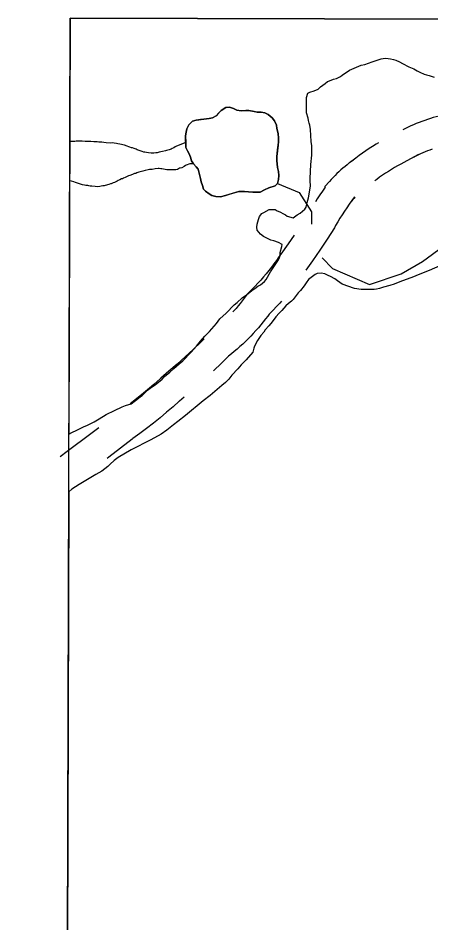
# Model space of a CAD drawing. Extents: x 3172231 to 3210228, y 940198 to 965780.
# Drawn here: x 3176487 to 3176906, y 963002 to 963919 of the extents above; entities that cross this region are included whole.
import ezdxf

# ---------------------------------------------------------------- set-up
doc = ezdxf.new("R2010")
doc.units = 0
for name, color, linetype in [('V-GRID-FRAM', 7, 'Continuous'), ('V-ROAD-CNTR', 7, 'Continuous'), ('V-SITE-VEGE', 7, 'Continuous'), ('V-TOPO-SHOR', 7, 'Continuous')]:
    doc.layers.add(name, color=color, linetype=linetype)

msp = doc.modelspace()

# ---------------------------------------------------------------- linework, layer by layer
at = {"layer": 'V-GRID-FRAM'}
msp.add_lwpolyline([(3176539.592, 963919.479), (3207827.662, 963842.116), (3207790.623, 945652.442), (3176486.679, 945729.845), (3176539.592, 963919.479)], dxfattribs=at)
at = {"layer": 'V-ROAD-CNTR'}
for points in [[(3176925.915, 963822.649), (3176923.048, 963822.11), (3176920.063, 963821.494), (3176917.083, 963820.825), (3176914.124, 963820.104), (3176911.183, 963819.335), (3176908.245, 963818.512), (3176905.323, 963817.637), (3176902.423, 963816.713), (3176899.535, 963815.738), (3176896.662, 963814.711), (3176893.815, 963813.637), (3176890.982, 963812.512), (3176888.175, 963811.339), (3176885.383, 963810.118), (3176882.608, 963808.843), (3176879.867, 963807.525), (3176877.387, 963806.28)], [(3176852.452, 963792.93), (3176850.124, 963791.536), (3176846.617, 963789.353), (3176843.147, 963787.109), (3176839.715, 963784.804), (3176836.32, 963782.437), (3176832.973, 963780.012), (3176829.706, 963777.561), (3176823.133, 963772.512), (3176823.133, 963772.854), (3176827.298, 963775.819), (3176825.087, 963774.183), (3176822.906, 963772.512), (3176820.753, 963770.799), (3176818.639, 963769.058), (3176816.545, 963767.273), (3176814.486, 963765.451), (3176812.462, 963763.598), (3176810.468, 963761.709), (3176808.506, 963759.784), (3176806.579, 963757.825), (3176804.691, 963755.837), (3176802.857, 963753.841), (3176798.239, 963748.68), (3176798.239, 963747.798), (3176798.365, 963747.972), (3176795.646, 963744.069), (3176792.992, 963740.122), (3176790.401, 963736.123), (3176788.517, 963733.104)], [(3176907.01, 963786.551), (3176904.647, 963785.659), (3176902.302, 963784.728), (3176899.969, 963783.753), (3176897.657, 963782.742), (3176895.37, 963781.691), (3176888.604, 963778.292), (3176893.37, 963781.028), (3176881.556, 963774.655), (3176878.34, 963773.022), (3176875.147, 963771.33), (3176871.984, 963769.585), (3176868.857, 963767.786), (3176865.758, 963765.93), (3176862.691, 963764.021), (3176859.657, 963762.059), (3176856.657, 963760.044), (3176853.7, 963757.983), (3176850.775, 963755.864), (3176848.902, 963754.459)], [(3176828.607, 963737.438), (3176828.149, 963736.973), (3176826.613, 963735.357), (3176825.083, 963733.691), (3176828.239, 963737.218), (3176828.239, 963738.1), (3176822.837, 963730.618), (3176820.404, 963727.123), (3176818.028, 963723.592), (3176815.717, 963720.025), (3176813.463, 963716.412), (3176811.269, 963712.766), (3176809.125, 963709.06), (3176807.824, 963706.744), (3176800.43, 963695.262), (3176793.035, 963684.178), (3176785.461, 963673.217), (3176778.782, 963663.875)], [(3176767.065, 963699.367), (3176760.917, 963690.469), (3176753.423, 963679.988), (3176751.486, 963677.337), (3176748.893, 963673.624), (3176746.406, 963670.196), (3176743.859, 963666.809), (3176741.251, 963663.467), (3176738.584, 963660.169), (3176735.861, 963656.917), (3176733.085, 963653.718), (3176730.25, 963650.565), (3176727.361, 963647.46), (3176724.422, 963644.411), (3176721.403, 963641.389), (3176719.043, 963639.086), (3176716.285, 963635.35), (3176714.278, 963632.729), (3176712.226, 963630.144), (3176710.13, 963627.597), (3176707.987, 963625.084), (3176705.805, 963622.611), (3176704.706, 963621.41)], [(3176754.212, 963632.346), (3176752.386, 963630.315), (3176749.143, 963626.83), (3176745.836, 963623.399), (3176742.493, 963620.051), (3176741.735, 963619.312), (3176740.263, 963617.318), (3176737.936, 963614.281), (3176735.56, 963611.288), (3176733.13, 963608.333), (3176730.649, 963605.424), (3176728.117, 963602.555), (3176725.535, 963599.735), (3176722.906, 963596.957), (3176720.229, 963594.232), (3176717.507, 963591.548), (3176714.731, 963588.91), (3176711.916, 963586.326), (3176709.055, 963583.792), (3176706.154, 963581.306), (3176703.201, 963578.866), (3176700.258, 963576.523), (3176700.596, 963576.788), (3176693.214, 963569.413), (3176685.072, 963561.56)], [(3176675.511, 963594.133), (3176672.198, 963590.823), (3176664.32, 963583.225), (3176656.309, 963575.762), (3176648.169, 963568.443), (3176639.905, 963561.265), (3176631.476, 963554.202), (3176630.815, 963553.659), (3176624.365, 963547.91), (3176618.147, 963542.556), (3176611.837, 963537.308), (3176605.443, 963532.168), (3176600.37, 963528.233)], [(3176655.214, 963534.952), (3176650.624, 963531.106), (3176650.317, 963530.855), (3176644.135, 963525.344), (3176637.529, 963519.656), (3176630.829, 963514.082), (3176624.035, 963508.622), (3176617.147, 963503.278), (3176610.17, 963498.055), (3176603.148, 963492.979), (3176602.438, 963492.477), (3176578.831, 963474.034), (3176577.029, 963472.676)], [(3176568.519, 963504.048), (3176560.567, 963497.836), (3176536.634, 963479.801), (3176529.374, 963474.461)]]:
    msp.add_lwpolyline(points, dxfattribs=at)
at = {"layer": 'V-SITE-VEGE'}
for p, q in [((3176539.592, 963919.479), (3176538.365, 963497.518)), ((3177029.324, 963918.268), (3176539.592, 963919.479)), ((3176838.749, 963872.35), (3176846.058, 963875.118)), ((3176846.058, 963875.118), (3176855.424, 963878.121)), ((3176855.424, 963878.121), (3176859.309, 963878.819)), ((3176859.309, 963878.819), (3176862.283, 963878.373)), ((3176862.283, 963878.373), (3176864.8, 963878.152)), ((3176864.8, 963878.152), (3176868.003, 963877.478)), ((3176868.003, 963877.478), (3176870.063, 963876.798)), ((3176870.063, 963876.798), (3176873.956, 963874.983)), ((3176873.956, 963874.983), (3176876.934, 963873.39)), ((3176815.689, 963861.526), (3176823.217, 963866.812)), ((3176823.217, 963866.812), (3176835.091, 963871.651)), ((3176835.091, 963871.651), (3176838.749, 963872.35)), ((3176876.934, 963873.39), (3176883.578, 963870.211)), ((3176883.578, 963870.211), (3176888.616, 963867.94)), ((3176888.616, 963867.94), (3176891.823, 963865.892)), ((3176891.823, 963865.892), (3176894.571, 963864.76)), ((3176802.903, 963855.994), (3176806.784, 963857.381)), ((3176806.784, 963857.381), (3176809.983, 963858.304)), ((3176809.983, 963858.304), (3176814.091, 963860.148)), ((3176814.091, 963860.148), (3176815.689, 963861.526)), ((3176894.571, 963864.76), (3176898.926, 963862.716)), ((3176898.926, 963862.716), (3176901.44, 963862.038)), ((3176901.44, 963862.038), (3176903.959, 963861.131)), ((3176903.959, 963861.131), (3176909.225, 963859.548)), ((3176787.385, 963845.654), (3176791.266, 963847.495)), ((3176791.266, 963847.495), (3176793.773, 963849.791)), ((3176793.773, 963849.791), (3176798.34, 963853.006)), ((3176798.34, 963853.006), (3176800.847, 963855.073)), ((3176800.847, 963855.073), (3176802.903, 963855.994)), ((3176779.412, 963836.252), (3176779.632, 963838.996)), ((3176779.632, 963838.996), (3176780.989, 963843.346)), ((3176780.989, 963843.346), (3176782.816, 963844.265)), ((3176782.816, 963844.265), (3176787.385, 963845.654)), ((3176692.895, 963825.633), (3176697.474, 963828.805)), ((3176697.474, 963828.805), (3176701.347, 963829.104)), ((3176701.347, 963829.104), (3176705.51, 963827.683)), ((3176779.453, 963823.445), (3176779.412, 963836.252)), ((3176684.162, 963818.432), (3176687.887, 963820.453)), ((3176687.887, 963820.453), (3176692.895, 963825.633)), ((3176705.51, 963827.683), (3176708.672, 963826.114)), ((3176708.672, 963826.114), (3176713.123, 963825.266)), ((3176713.123, 963825.266), (3176717.999, 963825.713)), ((3176717.999, 963825.713), (3176721.012, 963825.868)), ((3176721.012, 963825.868), (3176726.324, 963824.592)), ((3176726.324, 963824.592), (3176729.339, 963824.17)), ((3176729.339, 963824.17), (3176733.357, 963824.041)), ((3176733.357, 963824.041), (3176737.232, 963823.478)), ((3176737.232, 963823.478), (3176740.535, 963821.768)), ((3176740.535, 963821.768), (3176744.564, 963818.338)), ((3176781.303, 963817.963), (3176779.453, 963823.445)), ((3176658.087, 963807.301), (3176660.084, 963811.325)), ((3176660.084, 963811.325), (3176663.803, 963814.78)), ((3176663.803, 963814.78), (3176667.385, 963816.083)), ((3176667.385, 963816.083), (3176675.274, 963816.826)), ((3176675.274, 963816.826), (3176680.576, 963817.559)), ((3176680.576, 963817.559), (3176684.162, 963818.432)), ((3176744.564, 963818.338), (3176747.013, 963815.333)), ((3176747.013, 963815.333), (3176749.036, 963810.75)), ((3176749.036, 963810.75), (3176749.477, 963807.594)), ((3176781.538, 963815.448), (3176781.303, 963817.963)), ((3176782.233, 963812.935), (3176781.538, 963815.448)), ((3176782.927, 963810.879), (3176782.233, 963812.935)), ((3176783.625, 963806.537), (3176782.927, 963810.879)), ((3176656.532, 963799.979), (3176657.239, 963803.713)), ((3176657.239, 963803.713), (3176658.087, 963807.301)), ((3176749.477, 963807.594), (3176750.64, 963802.433)), ((3176750.64, 963802.433), (3176751.087, 963797.7)), ((3176784.354, 963794.419), (3176783.625, 963806.537)), ((3176657.143, 963788.361), (3176656.532, 963799.979)), ((3176750.955, 963794.112), (3176750.679, 963790.524)), ((3176751.087, 963797.7), (3176750.955, 963794.112)), ((3176785.053, 963789.848), (3176784.354, 963794.419)), ((3176658.732, 963784.925), (3176657.143, 963788.361)), ((3176660.319, 963781.914), (3176658.732, 963784.925)), ((3176750.679, 963790.524), (3176749.28, 963779.043)), ((3176785.083, 963780.472), (3176785.053, 963789.848)), ((3176661.622, 963778.475), (3176660.319, 963781.914)), ((3176662.64, 963774.607), (3176661.622, 963778.475)), ((3176664.87, 963771.787), (3176662.64, 963774.607)), ((3176749.28, 963779.043), (3176749.295, 963774.881)), ((3176749.295, 963774.881), (3176750.034, 963767.998)), ((3176783.973, 963770.865), (3176785.083, 963780.472)), ((3176667.393, 963768.596), (3176664.87, 963771.787)), ((3176669.408, 963766.306), (3176667.393, 963768.596)), ((3176671.004, 963761.002), (3176669.408, 963766.306)), ((3176750.034, 963767.998), (3176751.05, 963763.984)), ((3176783.105, 963756.685), (3176783.973, 963770.865)), ((3176672.021, 963756.701), (3176671.004, 963761.002)), ((3176672.605, 963753.26), (3176672.021, 963756.701)), ((3176751.076, 963755.804), (3176749.942, 963751.786)), ((3176751.05, 963763.984), (3176751.351, 963759.681)), ((3176751.351, 963759.681), (3176751.076, 963755.804)), ((3176783.111, 963754.624), (3176783.105, 963756.685)), ((3176673.91, 963749.674), (3176672.605, 963753.26)), ((3176675.069, 963746.094), (3176673.91, 963749.674)), ((3176741.348, 963747.166), (3176736.906, 963745.144)), ((3176747.654, 963749.338), (3176741.348, 963747.166)), ((3176749.942, 963751.786), (3176747.654, 963749.338)), ((3176781.569, 963737.239), (3176783.588, 963748.91)), ((3176783.588, 963748.91), (3176783.111, 963754.624)), ((3176677.084, 963743.805), (3176675.069, 963746.094)), ((3176680.535, 963741.089), (3176677.084, 963743.805)), ((3176683.408, 963739.377), (3176680.535, 963741.089)), ((3176687.574, 963738.529), (3176683.408, 963739.377)), ((3176692.311, 963738.115), (3176687.574, 963738.529)), ((3176697.327, 963739.709), (3176692.311, 963738.115)), ((3176710.8, 963743.481), (3176697.327, 963739.709)), ((3176716.539, 963743.643), (3176710.8, 963743.481)), ((3176725.149, 963742.955), (3176716.539, 963743.643)), ((3176728.593, 963742.822), (3176725.149, 963742.955)), ((3176732.466, 963742.977), (3176728.593, 963742.822)), ((3176736.906, 963745.144), (3176732.466, 963742.977)), ((3176780.211, 963732.434), (3176781.569, 963737.239)), ((3176777.719, 963725.565), (3176779.085, 963727.857)), ((3176779.085, 963727.857), (3176780.211, 963732.434)), ((3176731.778, 963718.326), (3176734.055, 963721.305)), ((3176734.055, 963721.305), (3176736.11, 963722.454)), ((3176736.11, 963722.454), (3176741.592, 963725.217)), ((3176741.592, 963725.217), (3176745.018, 963725.459)), ((3176745.018, 963725.459), (3176747.765, 963725.238)), ((3176747.765, 963725.238), (3176749.598, 963724.101)), ((3176749.598, 963724.101), (3176752.573, 963722.966)), ((3176752.573, 963722.966), (3176756.01, 963720.92)), ((3176756.01, 963720.92), (3176758.302, 963719.784)), ((3176758.302, 963719.784), (3176759.905, 963718.418)), ((3176765.857, 963716.837), (3176769.963, 963719.823)), ((3176769.963, 963719.823), (3176772.93, 963721.662)), ((3176772.93, 963721.662), (3176777.719, 963725.565)), ((3176729.071, 963707.338), (3176729.517, 963710.541)), ((3176729.517, 963710.541), (3176730.647, 963715.348)), ((3176730.647, 963715.348), (3176731.778, 963718.326)), ((3176759.905, 963718.418), (3176765.857, 963716.837)), ((3176729.31, 963704.366), (3176729.071, 963707.338)), ((3176732.753, 963700.264), (3176729.31, 963704.366)), ((3176735.735, 963697.987), (3176732.753, 963700.264)), ((3176737.795, 963697.078), (3176735.735, 963697.987)), ((3176741.234, 963695.259), (3176737.795, 963697.078)), ((3176743.292, 963694.352), (3176741.234, 963695.259)), ((3176746.497, 963693.447), (3176743.292, 963694.352)), ((3176751.074, 963691.861), (3176746.497, 963693.447)), ((3176754.97, 963689.817), (3176751.074, 963691.861)), ((3176752.938, 963681.806), (3176754.519, 963687.757)), ((3176754.519, 963687.757), (3176754.97, 963689.817)), ((3176742.942, 963662.106), (3176750.45, 963673.337)), ((3176750.45, 963673.337), (3176751.816, 963675.629)), ((3176751.816, 963675.629), (3176752.721, 963678.605)), ((3176752.721, 963678.605), (3176752.938, 963681.806)), ((3176914.888, 963668.164), (3176903.927, 963663.325)), ((3176738.622, 963654.317), (3176742.942, 963662.106)), ((3176784.121, 963656.525), (3176781.385, 963654.229)), ((3176788.227, 963659.511), (3176784.121, 963656.525)), ((3176790.513, 963660.435), (3176788.227, 963659.511)), ((3176794.398, 963660.676), (3176790.513, 963660.435)), ((3176798.287, 963660.23), (3176794.398, 963660.676)), ((3176801.496, 963658.413), (3176798.287, 963660.23)), ((3176804.013, 963657.279), (3176801.496, 963658.413)), ((3176808.365, 963655.006), (3176804.013, 963657.279)), ((3176810.888, 963652.956), (3176808.365, 963655.006)), ((3176888.167, 963657.099), (3176874.235, 963652.022)), ((3176892.734, 963659.171), (3176888.167, 963657.099)), ((3176903.927, 963663.325), (3176892.734, 963659.171)), ((3176726.99, 963645.132), (3176730.185, 963647.43)), ((3176730.185, 963647.43), (3176732.693, 963648.81)), ((3176732.693, 963648.81), (3176736.8, 963652.253)), ((3176736.8, 963652.253), (3176738.622, 963654.317)), ((3176777.289, 963648.042), (3176773.418, 963643.228)), ((3176779.109, 963651.02), (3176777.289, 963648.042)), ((3176781.385, 963654.229), (3176779.109, 963651.02)), ((3176815.701, 963649.771), (3176810.888, 963652.956)), ((3176828.294, 963645.239), (3176815.701, 963649.771)), ((3176834.93, 963644.346), (3176828.294, 963645.239)), ((3176857.56, 963646.478), (3176853.677, 963645.093)), ((3176863.958, 963648.1), (3176857.56, 963646.478)), ((3176868.525, 963649.716), (3176863.958, 963648.1)), ((3176874.235, 963652.022), (3176868.525, 963649.716)), ((3176714.216, 963635.713), (3176718.55, 963638.931)), ((3176718.55, 963638.931), (3176724.022, 963643.293)), ((3176724.022, 963643.293), (3176726.99, 963645.132)), ((3176768.861, 963637.954), (3176765.902, 963634.055)), ((3176771.138, 963640.704), (3176768.861, 963637.954)), ((3176773.418, 963643.228), (3176771.138, 963640.704)), ((3176839.042, 963644.131), (3176834.93, 963644.346)), ((3176848.192, 963644.159), (3176839.042, 963644.131)), ((3176850.478, 963644.397), (3176848.192, 963644.159)), ((3176853.677, 963645.093), (3176850.478, 963644.397)), ((3176697.802, 963620.11), (3176706.233, 963628.599)), ((3176706.233, 963628.599), (3176709.199, 963631.124)), ((3176709.199, 963631.124), (3176714.216, 963635.713)), ((3176758.605, 963627.628), (3176754.505, 963623.04)), ((3176761.114, 963629.924), (3176758.605, 963627.628)), ((3176764.306, 963632.449), (3176761.114, 963629.924)), ((3176765.902, 963634.055), (3176764.306, 963632.449)), ((3176691.645, 963614.373), (3176697.802, 963620.11)), ((3176751.769, 963620.288), (3176748.35, 963616.618)), ((3176754.505, 963623.04), (3176751.769, 963620.288)), ((3176681.17, 963601.762), (3176688.004, 963609.786)), ((3176688.004, 963609.786), (3176691.645, 963614.373)), ((3176743.343, 963609.741), (3176741.291, 963607.22)), ((3176746.757, 963614.097), (3176743.343, 963609.741)), ((3176748.35, 963616.618), (3176746.757, 963614.097)), ((3176676.382, 963596.943), (3176681.17, 963601.762)), ((3176736.054, 963601.026), (3176733.093, 963597.588)), ((3176737.648, 963603.318), (3176736.054, 963601.026)), ((3176741.291, 963607.22), (3176737.648, 963603.318)), ((3176667.954, 963586.852), (3176671.827, 963591.667)), ((3176671.827, 963591.667), (3176676.382, 963596.943)), ((3176729.679, 963592.546), (3176726.726, 963586.817)), ((3176733.093, 963597.588), (3176729.679, 963592.546)), ((3176662.488, 963580.661), (3176667.954, 963586.852)), ((3176726.046, 963584.528), (3176725.145, 963580.639)), ((3176726.726, 963586.817), (3176726.046, 963584.528)), ((3176650.177, 963568.957), (3176653.827, 963571.943)), ((3176653.827, 963571.943), (3176662.488, 963580.661)), ((3176718.31, 963572.842), (3176713.297, 963567.794)), ((3176725.145, 963580.639), (3176718.31, 963572.842)), ((3176640.828, 963560.466), (3176644.701, 963564.138)), ((3176644.701, 963564.138), (3176650.177, 963568.957)), ((3176709.649, 963563.892), (3176703.727, 963557.242)), ((3176713.297, 963567.794), (3176709.649, 963563.892)), ((3176632.849, 963553.349), (3176635.356, 963555.874)), ((3176635.356, 963555.874), (3176640.828, 963560.466)), ((3176703.727, 963557.242), (3176700.538, 963553.345)), ((3176620.76, 963544.164), (3176625.78, 963547.613)), ((3176625.78, 963547.613), (3176632.849, 963553.349)), ((3176693.47, 963546.691), (3176681.612, 963536.818)), ((3176697.118, 963549.902), (3176693.47, 963546.691)), ((3176700.538, 963553.345), (3176697.118, 963549.902)), ((3176608.902, 963533.836), (3176610.497, 963535.439)), ((3176610.497, 963535.439), (3176612.552, 963536.818)), ((3176612.552, 963536.818), (3176618.249, 963542.097)), ((3176618.249, 963542.097), (3176620.76, 963544.164)), ((3176681.612, 963536.818), (3176674.54, 963531.306)), ((3176592.465, 963525.318), (3176595.664, 963526.471)), ((3176595.664, 963526.471), (3176601.376, 963528.32)), ((3176601.376, 963528.32), (3176608.902, 963533.836)), ((3176674.54, 963531.306), (3176656.754, 963516.383)), ((3176568.952, 963512.893), (3176576.255, 963517.491)), ((3176576.255, 963517.491), (3176584.703, 963521.634)), ((3176584.703, 963521.634), (3176592.465, 963525.318)), ((3176557.311, 963506.679), (3176563.93, 963509.903)), ((3176563.93, 963509.903), (3176568.952, 963512.893)), ((3176649, 963510.183), (3176644.437, 963506.968)), ((3176656.754, 963516.383), (3176649, 963510.183)), ((3176538.365, 963497.518), (3176541.326, 963499.308)), ((3176541.326, 963499.308), (3176546.35, 963501.383)), ((3176546.35, 963501.383), (3176552.971, 963504.836)), ((3176552.971, 963504.836), (3176557.311, 963506.679)), ((3176637.822, 963501.684), (3176631.889, 963497.549)), ((3176644.437, 963506.968), (3176637.822, 963501.684)), ((3176621.618, 963491.798), (3176601.527, 963481.671)), ((3176631.889, 963497.549), (3176621.618, 963491.798)), ((3176601.527, 963481.671), (3176588.291, 963473.852)), ((3176584.185, 963470.866), (3176580.31, 963466.964)), ((3176588.291, 963473.852), (3176584.185, 963470.866)), ((3176577.801, 963464.671), (3176571.641, 963460.077)), ((3176580.31, 963466.964), (3176577.801, 963464.671)), ((3176565.71, 963456.626), (3176555.437, 963450.419)), ((3176571.641, 963460.077), (3176565.71, 963456.626)), ((3176548.593, 963446.509), (3176541.289, 963441.682)), ((3176555.437, 963450.419), (3176548.593, 963446.509)), ((3176538.194, 963438.953), (3176535.457, 962498.026)), ((3176541.289, 963441.682), (3176538.194, 963438.953))]:
    msp.add_line(p, q, dxfattribs=at)
at = {"layer": 'V-TOPO-SHOR'}
msp.add_line((3176656.891, 963793.155), (3176657.143, 963788.361), dxfattribs=at)
for points in [[(3176664.87, 963771.787), (3176667.393, 963768.596), (3176669.408, 963766.306), (3176671.004, 963761.002), (3176672.021, 963756.701), (3176672.605, 963753.26), (3176673.91, 963749.676), (3176675.069, 963746.094), (3176677.084, 963743.805), (3176680.535, 963741.089), (3176683.41, 963739.377), (3176687.574, 963738.529), (3176692.311, 963738.115), (3176697.327, 963739.709), (3176702.487, 963741.161), (3176706.215, 963742.177), (3176710.8, 963743.481), (3176716.539, 963743.643), (3176720.557, 963743.371), (3176725.149, 963742.955), (3176728.593, 963742.822), (3176732.466, 963742.977), (3176736.906, 963745.144), (3176741.348, 963747.166), (3176747.654, 963749.338), (3176749.942, 963751.786), (3176751.076, 963755.804), (3176751.351, 963759.681), (3176751.05, 963763.984), (3176750.034, 963767.998), (3176749.295, 963774.881), (3176749.28, 963779.043), (3176749.7, 963782.342), (3176750.12, 963785.93), (3176750.679, 963790.524), (3176750.953, 963794.112), (3176751.087, 963797.7), (3176750.64, 963802.433), (3176749.477, 963807.594), (3176749.036, 963810.748), (3176747.013, 963815.333), (3176744.564, 963818.338), (3176740.535, 963821.768), (3176737.232, 963823.478), (3176733.357, 963824.041), (3176729.339, 963824.17), (3176726.324, 963824.592), (3176721.012, 963825.866), (3176717.999, 963825.713), (3176713.123, 963825.266), (3176708.672, 963826.114), (3176705.51, 963827.683), (3176701.347, 963829.104), (3176697.474, 963828.805), (3176692.893, 963825.633), (3176690.318, 963822.899), (3176687.887, 963820.453), (3176684.162, 963818.432), (3176680.578, 963817.559), (3176675.274, 963816.826), (3176671.974, 963816.527), (3176667.385, 963816.083), (3176663.803, 963814.78), (3176660.084, 963811.325), (3176658.087, 963807.301), (3176657.239, 963803.713), (3176656.532, 963799.979), (3176656.891, 963793.155)], [(3176656.891, 963793.155), (3176652.52, 963791.683), (3176646.901, 963789.166), (3176646.276, 963788.746), (3176644.822, 963787.908), (3176643.157, 963787.069), (3176642.117, 963786.44), (3176640.243, 963785.809), (3176637.328, 963785.174), (3176636.288, 963784.963), (3176633.372, 963784.329), (3176629.831, 963783.485), (3176627.959, 963782.854), (3176626.707, 963782.85), (3176624.625, 963782.635), (3176621.706, 963782.625), (3176619.206, 963782.825), (3176617.121, 963783.026), (3176615.245, 963783.438), (3176614.202, 963783.434), (3176612.742, 963784.054), (3176609.613, 963785.086), (3176607.526, 963785.914), (3176606.69, 963786.536), (3176605.441, 963786.739), (3176604.605, 963787.155), (3176602.936, 963787.773), (3176601.685, 963787.978), (3176600.225, 963788.599), (3176598.971, 963789.012), (3176597.511, 963789.424), (3176594.8, 963790.458), (3176590.003, 963791.484), (3176587.918, 963791.894), (3176586.667, 963792.308), (3176584.373, 963792.717), (3176582.915, 963792.92), (3176580.623, 963792.705), (3176576.038, 963793.106), (3176573.744, 963793.307), (3176571.868, 963793.51), (3176569.783, 963793.504), (3176568.534, 963793.5), (3176567.074, 963793.911), (3176563.74, 963794.11), (3176560.612, 963794.308), (3176558.945, 963794.302), (3176556.445, 963794.294), (3176554.778, 963794.288), (3176551.65, 963794.696), (3176547.898, 963794.683), (3176545.607, 963794.677), (3176544.148, 963794.464), (3176541.857, 963794.247), (3176540.19, 963794.243), (3176539.228, 963794.377)], [(3176657.143, 963788.361), (3176658.732, 963784.922), (3176660.319, 963781.914), (3176661.622, 963778.475), (3176662.64, 963774.605), (3176664.87, 963771.787)], [(3176664.87, 963771.787), (3176660.909, 963771.772), (3176657.372, 963770.304), (3176656.541, 963769.884), (3176655.291, 963769.046), (3176652.797, 963767.58), (3176651.13, 963767.158), (3176650.712, 963767.156), (3176649.674, 963766.527), (3176648.424, 963765.899), (3176646.966, 963765.686), (3176643.841, 963765.675), (3176641.549, 963765.667), (3176640.3, 963765.663), (3176637.59, 963765.657), (3176635.921, 963766.067), (3176632.794, 963766.474), (3176631.752, 963766.679), (3176629.876, 963766.882), (3176628.833, 963766.878), (3176625.708, 963766.66), (3176622.794, 963766.026), (3176620.084, 963765.809), (3176618.626, 963765.596), (3176615.712, 963764.754), (3176613.213, 963764.119), (3176610.715, 963763.486), (3176609.256, 963763.064), (3176607.385, 963762.433), (3176606.135, 963762.014), (3176604.886, 963761.801), (3176603.428, 963761.172), (3176601.138, 963760.33), (3176600.098, 963759.91), (3176598.642, 963759.488), (3176595.52, 963757.811), (3176593.649, 963756.971), (3176592.606, 963756.552), (3176591.566, 963756.341), (3176589.901, 963755.501), (3176588.236, 963754.87), (3176587.197, 963754.035), (3176584.492, 963752.775), (3176583.243, 963752.353), (3176581.162, 963751.513), (3176580.537, 963751.305), (3176578.872, 963750.674), (3176577.414, 963750.252), (3176574.082, 963749.408), (3176572.626, 963749.195), (3176570.959, 963748.98), (3176569.71, 963748.769), (3176567.627, 963748.345), (3176564.915, 963748.753), (3176561.581, 963748.951), (3176559.914, 963748.945), (3176558.454, 963749.359), (3176557.62, 963749.564), (3176555.326, 963749.764), (3176554.286, 963749.969), (3176552.199, 963750.381), (3176544.898, 963752.857), (3176543.438, 963753.478), (3176540.935, 963754.096), (3176539.684, 963754.299), (3176539.112, 963754.583)], [(3176749.942, 963751.786), (3176772.183, 963742.567), (3176784.66, 963722.851), (3176784.629, 963710.325)], [(3176795.282, 963676.298), (3176805.992, 963665.535), (3176843.532, 963649.337), (3176875.769, 963659.994), (3176897.273, 963672.467), (3176918.787, 963688.519), (3176940.296, 963702.782), (3176954.625, 963708.115), (3176976.099, 963708.062), (3176997.559, 963702.641), (3177020.787, 963688.267), (3177040.427, 963670.324), (3177054.708, 963655.973), (3177068.988, 963641.621), (3177079.712, 963636.226), (3177092.238, 963636.195), (3177106.558, 963637.95), (3177115.51, 963639.717), (3177126.247, 963639.69), (3177150.752, 963639.861)]]:
    msp.add_lwpolyline(points, dxfattribs=at)

doc.saveas('drawing.dxf')
